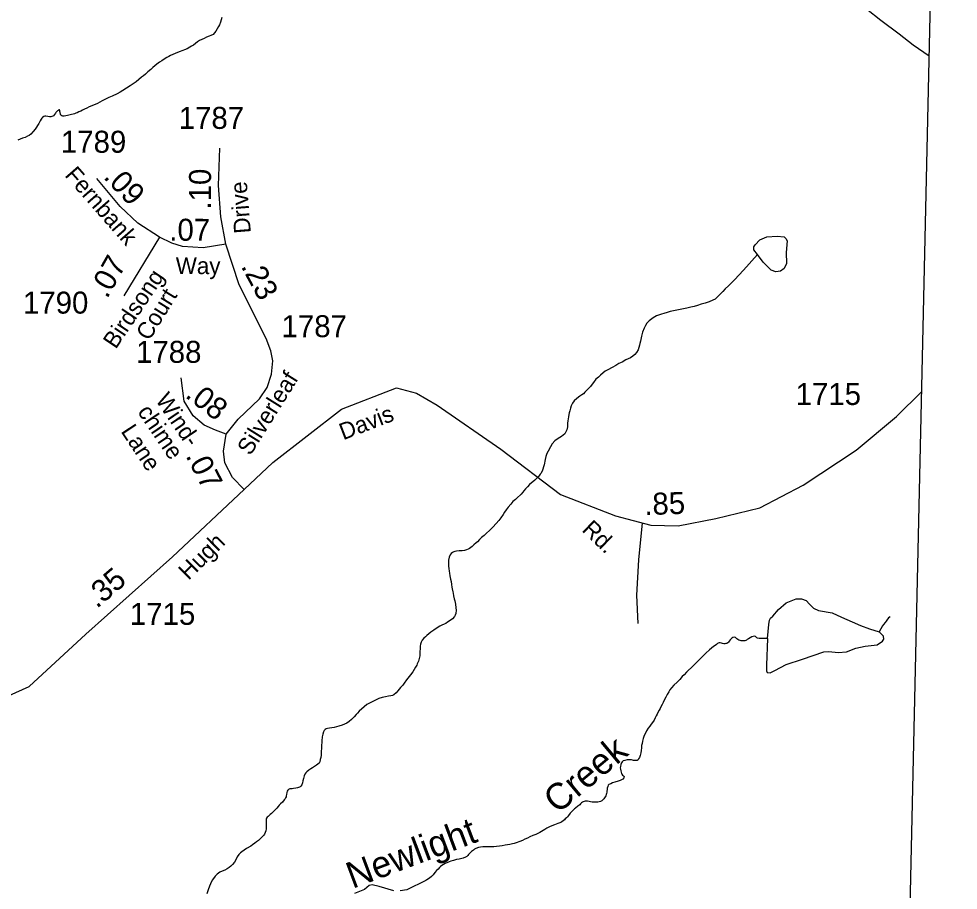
# Model space of a CAD drawing. Extents: x 2056842 to 2160602, y 826753 to 1016856.
# Drawn here: x 2129287 to 2134628, y 841891 to 846844 of the extents above; entities that cross this region are included whole.
import ezdxf

# ---------------------------------------------------------------- set-up
doc = ezdxf.new("R2010")
doc.units = 0
for name, color, linetype in [('Exist Boundary Political CountyLine', 7, 'Continuous'), ('Exist Hydrographic Creek Single Shore', 7, 'Continuous'), ('Exist Hydrographic Creek Single Shore Label', 7, 'Continuous'), ('Exist Hydrographic Misc Water Feature', 7, 'Continuous'), ('Exist Road Non-System Type 51', 7, 'Continuous'), ('Exist Road Secondary Mileage Hundredths English Label', 7, 'Continuous'), ('Exist Road Secondary Type 51 Attributed', 7, 'Continuous'), ('Exist Road Secondary Type 51 Label', 7, 'Continuous'), ('Exist Road Secondary Type 51 Number Label', 7, 'Continuous')]:
    doc.layers.add(name, color=color, linetype=linetype)

msp = doc.modelspace()

# ---------------------------------------------------------------- linework, layer by layer
at = {"layer": 'Exist Boundary Political CountyLine'}
for points in [[(2133839.4, 827270.1), (2134339.4, 835334.3), (2134341.8, 841203.1), (2134508, 848637.7), (2140998.3, 864497.6)], [(2133839.4, 827270.1), (2134339.4, 835334.3), (2134341.8, 841203.1), (2134508, 848637.7)]]:
    msp.add_lwpolyline(points, dxfattribs=at)
at = {"layer": 'Exist Hydrographic Creek Single Shore'}
for points in [[(2130440.9, 846851), (2130437.6, 846836.9), (2130434.3, 846824), (2130428.2, 846809.9), (2130422, 846799.5), (2130414.9, 846786.8), (2130407.1, 846773), (2130400.7, 846763), (2130391.7, 846754.2), (2130379.2, 846748.8), (2130369.3, 846745), (2130355.4, 846738.6), (2130341.7, 846732.2), (2130327.9, 846726.1), (2130314.8, 846719.6), (2130303.9, 846711.9), (2130292, 846702.3), (2130279.9, 846693.6), (2130270.1, 846687.8), (2130260.1, 846681.6), (2130244.5, 846673.8), (2130230.1, 846667.5), (2130220.7, 846663.6), (2130198.3, 846654.9), (2130176.6, 846647.2), (2130162.4, 846640.8), (2130150.8, 846634.5), (2130140.1, 846630), (2130128.8, 846622.8), (2130114.7, 846614), (2130100.7, 846605.1), (2130087.2, 846597.4), (2130073, 846586.2), (2130061.2, 846575.8), (2130050.3, 846567.7), (2130037.4, 846555.9), (2130021.4, 846541.3), (2130007.8, 846529.1), (2129995.9, 846518.7), (2129985.7, 846511), (2129970.1, 846498.7), (2129953.9, 846486.2), (2129937.9, 846474.7), (2129920.5, 846462), (2129900.4, 846448.4), (2129878.9, 846435.8), (2129862.9, 846426.5), (2129846.5, 846417.6), (2129819, 846403.5), (2129799.1, 846395.6), (2129784.9, 846389.6), (2129761.2, 846377), (2129735.3, 846362.6), (2129711.9, 846352.4), (2129687.3, 846342.3), (2129673.6, 846335.9), (2129661.9, 846329.5), (2129649.4, 846324.1), (2129640.2, 846319.4), (2129628.7, 846313.9), (2129619.9, 846309.9), (2129612.5, 846307), (2129604.5, 846303.7), (2129595.9, 846301.4), (2129587.9, 846299.3), (2129580.1, 846297.7), (2129572.1, 846295.6), (2129563.9, 846293.2), (2129554.5, 846291.8), (2129545.7, 846290.3), (2129538.1, 846291.1), (2129532.1, 846292.8), (2129527.4, 846295.5), (2129524.1, 846301.3), (2129521.9, 846311.4), (2129520.8, 846317.2), (2129520.2, 846320.9), (2129518, 846325.4), (2129514.5, 846325.5), (2129511.2, 846323.1), (2129506.7, 846319.7), (2129502.2, 846314.7), (2129498.9, 846310.8), (2129496, 846306.7), (2129489.7, 846298.8), (2129485.4, 846293), (2129480.6, 846290), (2129476.1, 846288.3), (2129470.2, 846286.7), (2129462.2, 846286.3), (2129452.1, 846288.2), (2129441.9, 846289.8)], [(2129441.9, 846289.8), (2129435.9, 846289.9), (2129430.2, 846288.7), (2129422.4, 846282.2), (2129418.3, 846277.9), (2129414.4, 846272.5), (2129409.5, 846264.3), (2129405.4, 846256.4), (2129400.5, 846248.2), (2129394.5, 846237.7), (2129388.6, 846226.9), (2129379.8, 846215.6), (2129368.9, 846203.5), (2129355.8, 846188.4), (2129347.4, 846181.2), (2129337.1, 846175.8), (2129323.2, 846169.4), (2129309.2, 846164.6), (2129295.7, 846159.4), (2129282.2, 846154.5)], [(2133486.1, 845504.4), (2133406.6, 845414.1), (2133355.1, 845360.2), (2133341, 845344.1), (2133321.3, 845325.5), (2133303.4, 845307.9), (2133289.5, 845293.4), (2133273.7, 845277.5), (2133259.8, 845263), (2133246, 845250.9), (2133232.9, 845244), (2133212.2, 845234.5), (2133190, 845226.9), (2133166.1, 845220.8), (2133146, 845214.5), (2133126.7, 845208.1), (2133108.4, 845203.6), (2133085.3, 845199.4), (2133066.4, 845195.7), (2133046.5, 845191.1), (2133028.9, 845187.2), (2132990.9, 845179.2), (2132972.7, 845173.8), (2132954.6, 845168.4), (2132940.9, 845164.5), (2132912.8, 845154.5), (2132892.9, 845144.5), (2132871, 845127.5), (2132857.2, 845113.8), (2132849.4, 845100), (2132841.5, 845085.4), (2132832, 845061.6), (2132827.9, 845039.9), (2132822.4, 845011.2), (2132818.3, 844997.5), (2132816.4, 844989.3), (2132812.5, 844975.3), (2132808.6, 844962.9), (2132798.4, 844947), (2132788.8, 844934.7), (2132778.9, 844926.8), (2132765, 844917.2), (2132739.1, 844904.4), (2132717.2, 844892.8), (2132699.1, 844884.1), (2132681.3, 844873.8), (2132659.8, 844862.1), (2132635.6, 844847.5), (2132621.6, 844839.9), (2132609.1, 844830.4), (2132594.2, 844817.2), (2132581.9, 844806.9), (2132568.3, 844794.8), (2132554.2, 844777.1), (2132546.6, 844766.9), (2132537, 844754.5), (2132526.9, 844742.7), (2132505, 844720.8), (2132496.8, 844712.7), (2132489, 844706.6), (2132477.1, 844698.3), (2132459.2, 844685.6), (2132444.9, 844671.9), (2132435.4, 844658.3), (2132427.9, 844643.6), (2132424, 844629.6), (2132419.5, 844616.1), (2132415.8, 844603.7), (2132413.7, 844593.8), (2132411.7, 844581.5), (2132410, 844569.2), (2132408.2, 844558.2), (2132406.5, 844545.8), (2132406.3, 844537.3), (2132405.9, 844523.6), (2132402.8, 844507.8), (2132397.9, 844496.8), (2132391, 844485.3), (2132382.8, 844477.2), (2132372.9, 844469.3), (2132354.2, 844458.4), (2132334.6, 844445.5), (2132319.2, 844426.8), (2132309.8, 844410.8), (2132295.8, 844386.5), (2132289.9, 844372.8), (2132284.1, 844356.2), (2132280.2, 844338.6), (2132274.5, 844309), (2132270.8, 844296.6), (2132266.7, 844284.6), (2132262.2, 844273.1)], [(2132262.2, 844273.1), (2132254.8, 844260), (2132250.9, 844254.5), (2132242.9, 844244), (2132234.9, 844235.1), (2132221.4, 844222.1), (2132191.4, 844195.8), (2132179.7, 844183.7), (2132167.4, 844171.8), (2132157.6, 844161.1), (2132152.1, 844153), (2132142.4, 844141.1), (2132118.4, 844119.2), (2132110.2, 844111.5), (2132096.3, 844099.4), (2132084.6, 844085), (2132068.4, 844067.1), (2132057.1, 844052.6), (2132048.9, 844038.8), (2132040.9, 844026.7), (2132027.2, 844008), (2132015.5, 843991.9), (2132001.4, 843975.8), (2131981.7, 843954.1), (2131963.8, 843935.7), (2131946.2, 843919.7), (2131932.5, 843905.9), (2131917.9, 843895.5), (2131906.6, 843883.5), (2131894.3, 843871.5), (2131886.5, 843865), (2131874.8, 843853), (2131864.4, 843844.8), (2131856.6, 843838.7), (2131848.8, 843832.9), (2131841.4, 843828.8), (2131833.2, 843825.2), (2131820.7, 843821.4), (2131808.4, 843820), (2131797.1, 843820.1), (2131790.2, 843819.6), (2131775, 843818.2), (2131767, 843815.7), (2131760.8, 843814.2), (2131752, 843810.3), (2131746.1, 843804.7), (2131739.1, 843796), (2131733.1, 843783.5), (2131730.3, 843766.5), (2131729.5, 843751.6), (2131729.5, 843743.5), (2131729.7, 843732.1), (2131731.9, 843719.6), (2131734, 843704.3), (2131735.8, 843691.9), (2131738.1, 843677.7), (2131740.3, 843668), (2131742.4, 843658), (2131744.6, 843645.5), (2131746.7, 843627.7), (2131748.7, 843613.6), (2131750.8, 843603.5), (2131754.7, 843586.3), (2131757.1, 843578.3), (2131759.2, 843564.2), (2131763.3, 843546.1), (2131765.5, 843536), (2131769.4, 843516.3), (2131771.5, 843495.7), (2131774, 843482), (2131772.1, 843463.6), (2131768.4, 843454), (2131764.1, 843445.8), (2131752.2, 843433.8), (2131738.7, 843423.6), (2131724.7, 843414), (2131714.7, 843407.4), (2131704.6, 843403.6), (2131692.5, 843397.3), (2131680.9, 843391), (2131664.9, 843381.6), (2131646.6, 843369), (2131629.4, 843357), (2131617.7, 843347.4), (2131607.2, 843338.5), (2131599, 843330.4), (2131590.4, 843322.3), (2131581.2, 843312), (2131575.5, 843300.6), (2131571.6, 843288.2), (2131569.9, 843278.3), (2131569.7, 843266.2), (2131568.1, 843244.1), (2131566.8, 843223.6), (2131564.2, 843208.2), (2131560.3, 843192.6), (2131552.5, 843176.3), (2131549.4, 843169.9), (2131542.9, 843158.3), (2131534.9, 843144.1)], [(2133543.2, 843321.4), (2133495.4, 843321.6), (2133487.6, 843323.6), (2133482.9, 843325.9), (2133478.8, 843329.4), (2133474.7, 843332.8), (2133469.7, 843333.6), (2133462.4, 843333.1), (2133454.8, 843330.6), (2133444.1, 843324.5), (2133434.9, 843318.6), (2133428.7, 843314.6), (2133425, 843312.4), (2133419.5, 843310), (2133415, 843308.6), (2133408.8, 843307.1), (2133400.4, 843307.2), (2133393.2, 843308.2), (2133387.3, 843310), (2133381.4, 843312.5), (2133375, 843315.9), (2133368.8, 843320.1), (2133361.1, 843326.1), (2133353.3, 843328.5), (2133347.3, 843327.8), (2133341.2, 843323.9), (2133336.4, 843319.3), (2133331.7, 843313.5), (2133326.2, 843306.2), (2133321.7, 843299.6), (2133317.4, 843295.8), (2133313.1, 843293.2), (2133306.9, 843292.1), (2133301.2, 843291.4), (2133295.2, 843291.5), (2133287, 843293.1), (2133281.1, 843295.6), (2133275.1, 843297.4), (2133268.8, 843297.5), (2133263.2, 843295.5), (2133259.3, 843292), (2133253.2, 843286.4), (2133245.6, 843280.7), (2133237.4, 843275.5)], [(2133237.4, 843275.5), (2133213.4, 843256.8), (2133193.5, 843237), (2133165.8, 843210.4), (2133148.4, 843192.8), (2133128.3, 843174.3), (2133112.5, 843158), (2133090.4, 843138.2), (2133082.8, 843130.1), (2133068.9, 843115.5), (2133058.6, 843104.9), (2133044.9, 843089.1), (2133029.1, 843072.9), (2133011.9, 843056), (2132997.7, 843040.7), (2132987.7, 843028.8), (2132981.7, 843018.8), (2132972.9, 843003.5), (2132965.7, 842988.7), (2132956.3, 842970.3), (2132950.1, 842956.6), (2132944.2, 842946.6), (2132936.4, 842931.9), (2132932.9, 842924), (2132927.2, 842913.4), (2132920.8, 842900.2), (2132916.3, 842890.7), (2132910.8, 842881), (2132905.2, 842870.5), (2132898.5, 842857.3), (2132889.2, 842843.7), (2132882.5, 842833.8), (2132875.3, 842823.5), (2132865.6, 842811.2), (2132855.4, 842796.1), (2132849.4, 842783.6), (2132842.1, 842769.3), (2132836.1, 842753.6), (2132832, 842737.5), (2132830.2, 842723.6), (2132828.1, 842713.8), (2132826.7, 842699.8), (2132825.5, 842685), (2132823.4, 842671.9), (2132818.9, 842655.5), (2132815, 842645.2), (2132811.1, 842636.8), (2132808.2, 842632), (2132802.9, 842628.7), (2132792.9, 842627.4), (2132782.6, 842628.6), (2132771.1, 842631.1)], [(2131534.9, 843144.1), (2131526.9, 843131.9), (2131513.3, 843114.1), (2131491.2, 843085.8), (2131477.4, 843067.2), (2131469.7, 843055.8), (2131458.2, 843042.9), (2131450.2, 843033.2), (2131442.2, 843023.4), (2131431.9, 843013.2), (2131419.4, 843001.3), (2131412.2, 842997.1), (2131402.6, 842995), (2131388.5, 842992.6), (2131372.5, 842990.5), (2131352.6, 842986.2), (2131334.1, 842980.1), (2131314.4, 842970.5), (2131288.4, 842957.1), (2131266.4, 842945.3), (2131250.7, 842933.1), (2131223.2, 842907.7), (2131213.3, 842897), (2131205.1, 842888.9), (2131193.4, 842875.3), (2131179.7, 842860.7), (2131164.9, 842849.5), (2131152.8, 842840.8), (2131139.9, 842833.8), (2131125.8, 842828.3), (2131107.7, 842822.1), (2131092.8, 842818.3), (2131079.9, 842815.4), (2131067.5, 842813.2), (2131054.4, 842811.1), (2131042.9, 842810.4), (2131033.9, 842807.3), (2131028.2, 842803.3), (2131023.7, 842797.5), (2131019.6, 842790.4), (2131016.1, 842777.1), (2131012.4, 842761.9), (2131010.7, 842739.8), (2131008.9, 842705.2), (2131007.1, 842671.8), (2131005.6, 842657.8), (2131003.6, 842645.5), (2131001.5, 842633.3), (2130999.5, 842621), (2130995.2, 842613.5), (2130987.4, 842607.4), (2130980, 842600.8), (2130969.1, 842594.3), (2130958, 842586.7), (2130948.2, 842580.9), (2130942.1, 842577), (2130936.3, 842573), (2130924.8, 842563.3), (2130918.7, 842557), (2130914.2, 842549.9), (2130910.5, 842540.8), (2130906.4, 842525.9), (2130902.3, 842512.4), (2130900, 842500.9), (2130896.5, 842490.1), (2130891.4, 842482.4)], [(2132771.1, 842631.1), (2132756.4, 842632.2), (2132745.1, 842631), (2132733.2, 842628.7), (2132723.3, 842625), (2132717.8, 842620.1), (2132713.5, 842614.3), (2132711.4, 842610.1), (2132709.2, 842604.8), (2132707.6, 842594.1), (2132706.9, 842585.7), (2132707.8, 842578.2), (2132709.6, 842568.6), (2132711.4, 842561.1), (2132714.1, 842554.6), (2132716, 842550.2), (2132719.7, 842544.4), (2132724.2, 842540.5), (2132728.1, 842536.2), (2132726.4, 842528.8), (2132720.3, 842522.4), (2132710.2, 842516.2), (2132706.1, 842514.4), (2132700.2, 842512), (2132688.1, 842508.2), (2132682.1, 842505.8), (2132676, 842504.3), (2132662.4, 842499.9), (2132652.4, 842495.7), (2132646.4, 842493.3), (2132641.1, 842491.3), (2132637, 842487.1), (2132635, 842479.7), (2132632.9, 842469.9), (2132631.7, 842462.7), (2132630.7, 842453.6), (2132630.2, 842447.2), (2132628.6, 842439.7), (2132627, 842434.2), (2132624.1, 842427.4), (2132621, 842421.8), (2132616.9, 842415.5), (2132612.6, 842409.6), (2132608.3, 842404.2), (2132601.1, 842399.2), (2132593.3, 842395.5), (2132587.4, 842393.2), (2132579.4, 842391.5), (2132573.4, 842390.8), (2132567.1, 842391), (2132557.3, 842391.2), (2132547, 842391.2), (2132537.4, 842393.5), (2132529, 842395.1), (2132521.2, 842396.7), (2132514.4, 842396.9), (2132507.2, 842396.4), (2132501.5, 842395.6), (2132496.4, 842393.2), (2132491, 842390.8), (2132485.5, 842386.3), (2132481.4, 842382.1), (2132475.8, 842376.4), (2132465, 842367.9), (2132451.6, 842356.5), (2132446.7, 842352.4), (2132441.6, 842347.5), (2132437.7, 842343.7), (2132432, 842338), (2132427.9, 842334.1), (2132421.7, 842327.8), (2132411.7, 842315.5), (2132406.1, 842307.4), (2132400, 842301.8), (2132394.2, 842295.4), (2132388.7, 842289.8), (2132374.1, 842279.4), (2132369, 842276.1), (2132362.5, 842273), (2132352.6, 842269.3), (2132342.2, 842266), (2132332.3, 842263), (2132316.9, 842256.8), (2132304.8, 842250.5), (2132288.6, 842242.5), (2132276.9, 842236.1), (2132258.9, 842224.2), (2132248.9, 842218), (2132240.9, 842214), (2132226.7, 842207.6), (2132209.9, 842200.8), (2132192.9, 842193.6), (2132179.1, 842187.2), (2132164.4, 842179.7), (2132151.7, 842173.1), (2132135.5, 842167.1), (2132115.2, 842160.7), (2132103.5, 842156.9), (2132094, 842153.8), (2132079.5, 842150.8)], [(2130891.4, 842482.4), (2130887.7, 842478.1), (2130883.2, 842475.9), (2130877.7, 842473.5), (2130870.9, 842472.1), (2130863.1, 842470.4), (2130849.2, 842468.5), (2130841.4, 842467.6), (2130828.9, 842466.3), (2130821.1, 842463.8), (2130817.2, 842459.9), (2130813.1, 842453.3), (2130811.2, 842445.4), (2130809.4, 842433.9), (2130808.2, 842426.4), (2130806.7, 842420.5), (2130804.3, 842416), (2130800.8, 842410.1), (2130795.4, 842403.6), (2130786.2, 842391.6), (2130775.6, 842381.4), (2130767.8, 842373.3), (2130762.4, 842366.8), (2130754, 842357.1), (2130742.3, 842345.1), (2130730, 842332.7), (2130724.5, 842327.1), (2130716.7, 842320.9), (2130704.2, 842310.3), (2130700.1, 842305.6), (2130696.2, 842300.1), (2130693.7, 842293.6), (2130692.9, 842286), (2130693.1, 842276.2), (2130693.1, 842269), (2130693.1, 842260.9), (2130692.9, 842249.9), (2130693.1, 842238.5), (2130691.1, 842228.7), (2130688.4, 842218.1), (2130684.1, 842209.9), (2130679, 842202.1), (2130660.5, 842183.4), (2130649.7, 842173.7), (2130639.4, 842165.9), (2130628.9, 842157), (2130616, 842148.3), (2130606, 842141.7), (2130582, 842127.5), (2130568.5, 842117.4), (2130555.9, 842109.1), (2130546.9, 842102.8), (2130538.5, 842093.1), (2130528.7, 842079.7), (2130521.3, 842063.3), (2130513.3, 842049.5), (2130502.6, 842036.5), (2130493, 842027), (2130483.1, 842019.2), (2130471.7, 842011.2), (2130457.9, 842004.7), (2130442.8, 841998.5), (2130429.4, 841992.4), (2130415.5, 841981.9), (2130403.2, 841969.6), (2130393.5, 841957.6), (2130387.6, 841948), (2130378, 841927.6), (2130372.2, 841913.8), (2130364.2, 841893.5), (2130356.6, 841870.8)], [(2132079.5, 842150.8), (2132065.7, 842148.8), (2132051.6, 842146.4), (2132035.4, 842143.6), (2132019.8, 842141.5), (2132003.6, 842138.3), (2131987.8, 842137.9), (2131967.7, 842137.6), (2131954.2, 842137.3), (2131939.6, 842137.4), (2131925.7, 842137.5), (2131912.2, 842135.5), (2131901.5, 842133.1), (2131886.1, 842126.9), (2131877.9, 842123.3), (2131872, 842118.9), (2131861.7, 842111.1), (2131854.1, 842102.9), (2131848.4, 842096.5), (2131844.3, 842092.6), (2131840.2, 842088.4), (2131834, 842082.8), (2131826.7, 842078.3), (2131814.1, 842072.8), (2131806.6, 842070.4), (2131790.2, 842066.7), (2131775, 842064.6), (2131758.4, 842059.8), (2131744.2, 842056.3), (2131733.4, 842051.4), (2131720.4, 842046.1), (2131710.4, 842041.9), (2131702.4, 842037.4), (2131692.5, 842031.6), (2131684.8, 842025.5), (2131678.6, 842018.7), (2131670.8, 842011), (2131662.8, 842002.9), (2131653, 841990.6), (2131642.9, 841978.7), (2131633.3, 841968.8), (2131621.4, 841958.4), (2131607.9, 841949.1), (2131601.7, 841945.1), (2131493.5, 841892.1), (2131456, 841887.7)], [(2131418.5, 841886.6), (2131335.9, 841912), (2131296.2, 841921.9), (2131278.6, 841916.4), (2131252.1, 841894.3), (2131195.9, 841872.3)]]:
    msp.add_lwpolyline(points, dxfattribs=at)
at = {"layer": 'Exist Hydrographic Misc Water Feature'}
for points in [[(2133486.1, 845504.4), (2133466.6, 845531.2), (2133466.6, 845548.2), (2133472.7, 845559.2), (2133499.5, 845587.1), (2133539.6, 845604.2), (2133599.1, 845609), (2133638, 845604.2), (2133647.7, 845595.6), (2133655, 845581), (2133650.2, 845515.4), (2133651.4, 845453.3), (2133638, 845424.2), (2133617.3, 845408.4), (2133590.6, 845404.7), (2133565.1, 845415.6), (2133518.9, 845459.4), (2133486.1, 845504.4)], [(2133543.2, 843321.4), (2133550.5, 843401.7), (2133555.4, 843424.8), (2133561.4, 843437), (2133573.6, 843449.1), (2133606.4, 843486.8), (2133648.9, 843524.5), (2133707.3, 843546.4), (2133737.7, 843546.4), (2133763.2, 843536.7), (2133781.4, 843517.2), (2133804.5, 843492.9), (2133832.5, 843480.8), (2133910.3, 843466.2), (2133965, 843441.8), (2134024.5, 843416.3), (2134071.9, 843395.6), (2134123, 843376.2), (2134177.7, 843359.1)], [(2134240.4, 843444), (2134231.5, 843437.8), (2134221.9, 843425.5), (2134218, 843419.9), (2134212, 843411.9), (2134203.8, 843401.4), (2134197.9, 843393.4), (2134177.7, 843359.1)], [(2133543.2, 843321.4), (2133538.3, 843170.6), (2133537.1, 843137.8), (2133542, 843128.1), (2133559, 843126.9), (2133584.5, 843139), (2133650.2, 843174.3), (2133742.5, 843204.7), (2133864.1, 843244.8), (2133892, 843247.3), (2133945.5, 843242.4), (2133991.7, 843244.8), (2134046.4, 843265.5), (2134098.7, 843277.7), (2134166.7, 843285), (2134197.1, 843305.6), (2134204.4, 843317.8), (2134202, 843334.8), (2134177.7, 843359.1)]]:
    msp.add_lwpolyline(points, dxfattribs=at)
at = {"layer": 'Exist Road Non-System Type 51'}
msp.add_lwpolyline([(2132831.6, 843978.3), (2132810.6, 843767.7), (2132798.1, 843568.2), (2132806.4, 843406.1)], dxfattribs=at)
at = {"layer": 'Exist Road Secondary Type 51 Attributed'}
msp.add_line((2130088.2, 845602.2), (2129885.1, 845269), dxfattribs=at)
for points in [[(2133206.8, 848486.4), (2133262.9, 848344.7), (2133278.1, 848264.9), (2133302.8, 848029.1), (2133323.7, 847941.6), (2133377.9, 847855.1), (2133446.3, 847798), (2133554.6, 847710.6), (2133640.1, 847636.4), (2133725.6, 847547), (2133816.8, 847406.3), (2133898.5, 847250.4), (2133958, 847095.1), (2134040.1, 846952.8), (2134105.6, 846900.1), (2134188.3, 846834.9), (2134291.5, 846758), (2134370.9, 846695), (2134463.2, 846633.1)], [(2130463.8, 845563.5), (2130435.3, 845718.6), (2130422.8, 845895.2), (2130429.9, 846107.4)], [(2130088.2, 845602.2), (2129963.5, 845681.6), (2129863.1, 845775.8), (2129731.4, 845935.8)], [(2130463.8, 845563.5), (2130335.5, 845542.1), (2130217.8, 845549.2), (2130157.4, 845568.3), (2130088.2, 845602.2)], [(2130465.6, 844482.9), (2130535.1, 844568.5), (2130656.3, 844682.6), (2130699.1, 844748.6), (2130724, 844823.5), (2130731.2, 844900.2), (2130720.5, 844957.2), (2130693.7, 845026.8), (2130540.5, 845331.7), (2130463.8, 845563.5)], [(2130465.6, 844482.9), (2130405, 844506.1), (2130340.8, 844534.6), (2130278.4, 844586.3), (2130228.5, 844670.1), (2130210.7, 844802.1)], [(2130568, 844167.2), (2130731.3, 844320.9), (2131122.8, 844625.2), (2131434.4, 844746.9), (2131548.4, 844716.4), (2131666.3, 844648), (2132027.3, 844397), (2132367.5, 844140.3), (2132679.1, 844018.6), (2132880.5, 843965.3), (2133036.4, 843961.5), (2133249.2, 844003.4), (2133500, 844064.2), (2133747.1, 844193.5), (2134047.3, 844391.3), (2134277.2, 844583.3), (2134420.5, 844724.6)], [(2130568, 844167.2), (2130503, 844236.8), (2130458.5, 844318.8), (2130451.3, 844386.6), (2130465.6, 844482.9)], [(2129232.5, 842997.6), (2129346, 843048.8), (2129669.1, 843345.4), (2130161.2, 843784.7), (2130568, 844167.2)]]:
    msp.add_lwpolyline(points, dxfattribs=at)

# ---------------------------------------------------------------- texts
at = {"layer": 'Exist Hydrographic Creek Single Shore Label'}
for s, rotation, p in [('Creek', 39.8705, (2132350.1, 842320.3)), ('Newlight', 20.5956, (2131184.1, 841897.7))]:
    msp.add_text(s, height=150, rotation=rotation, dxfattribs=at).set_placement(p)
at = {"layer": 'Exist Road Secondary Mileage Hundredths English Label'}
for s, rotation, p in [('.10', 89.9396, (2130380.1, 845759.3)), ('.09', 313.5817, (2129764.1, 845941.2)), ('.07', 359.7928, (2130142.7, 845582.3)), ('.07', 60.6016, (2129789.4, 845248.6)), ('.23', 298.4113, (2130548, 845437.1)), ('.08', 322.1425, (2130228.1, 844696.3)), ('.07', 297.2038, (2130233.9, 844360)), ('.85', 1.9295, (2132844.8, 844022.3)), ('.35', 40.7207, (2129731.1, 843488.5))]:
    msp.add_text(s, height=125, rotation=rotation, dxfattribs=at).set_placement(p)
at = {"layer": 'Exist Road Secondary Type 51 Label'}
for s, rotation, p in [('Fernbank', 311.1617, (2129544.7, 845952.4)), ('Drive', 94.5739, (2130607, 845626.8)), ('Way', 359.7595, (2130179.5, 845393)), ('Birdsong', 56.0608, (2129838.5, 844962.1)), ('Court', 58.3246, (2130028.5, 845008.3)), ('Silverleaf', 57.9967, (2130603.3, 844355.8)), ('Wind-', 304.1758, (2130061.2, 844676.8)), ('chime', 304.1758, (2129959.4, 844609.5)), ('Davis', 21.0979, (2131131.6, 844447.7)), ('Lane', 303.4487, (2129865, 844498.8)), ('Rd.', 316.0527, (2132483.7, 843934.8)), ('Hugh', 44.8709, (2130252.2, 843647.8))]:
    msp.add_text(s, height=95, rotation=rotation, dxfattribs=at).set_placement(p)
at = {"layer": 'Exist Road Secondary Type 51 Number Label'}
for s, p in [('1787', (2130196.5, 846217.9)), ('1789', (2129526.7, 846082.2)), ('1790', (2129311.1, 845167.9)), ('1787', (2130781.1, 845033.8)), ('1788', (2129954, 844888)), ('1715', (2133703.3, 844648.6)), ('1715', (2129919, 843398.9))]:
    msp.add_text(s, height=125, dxfattribs=at).set_placement(p)

doc.saveas('drawing.dxf')
